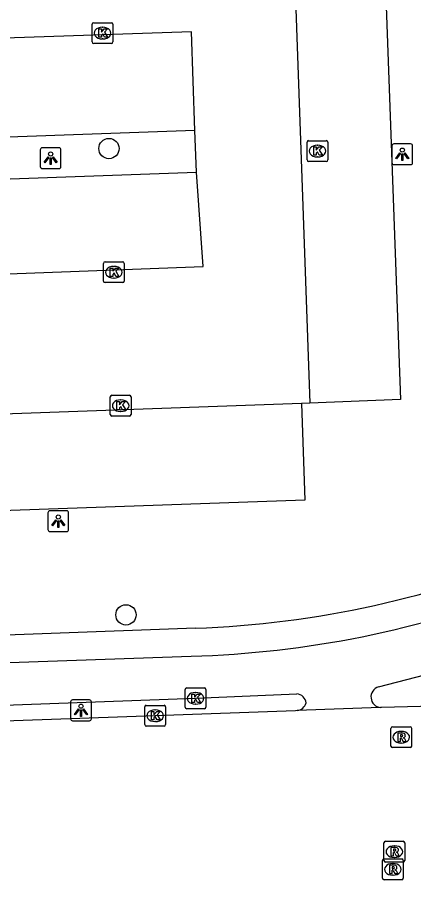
# Model space of a CAD drawing. Extents: x 160557 to 161245, y 385330 to 386505.
# Drawn here: x 161065.34 to 161084.43, y 386156.12 to 386197.61 of the extents above; entities that cross this region are included whole.
import ezdxf

# ---------------------------------------------------------------- set-up
doc = ezdxf.new("R2010")
doc.units = 0
for name, color, linetype in [('IMGEO_Boom', 7, 'Continuous'), ('IMGEO_Fietspad_gesloten', 7, 'Continuous'), ('IMGEO_Kolk', 7, 'Continuous'), ('IMGEO_Lichtpunt', 7, 'Continuous'), ('IMGEO_Parkeervlak_open', 7, 'Continuous'), ('IMGEO_Rijbaan_lokaal_gesloten', 7, 'Continuous'), ('IMGEO_Rijbaan_lokaal_open', 7, 'Continuous'), ('IMGEO_Rioolput', 7, 'Continuous'), ('IMGEO_Voetpad_open', 7, 'Continuous')]:
    doc.layers.add(name, color=color, linetype=linetype)

msp = doc.modelspace()

# ---------------------------------------------------------------- linework, layer by layer
at = {"layer": 'IMGEO_Boom'}
for centre in [(161069.756, 386191.293), (161070.574, 386168.861)]:
    msp.add_circle(centre, 0.489, dxfattribs=at)
at = {"layer": 'IMGEO_Fietspad_gesloten'}
for points in [[(161041.733, 386165.711), (161042.419, 386165.786), (161073.707, 386166.872)], [(161082.74, 386165.393), (161089.499, 386167.139)], [(161041.724, 386163.686), (161055.497, 386164.184), (161073.927, 386164.847), (161078.805, 386165.058)]]:
    msp.add_lwpolyline(points, dxfattribs=at)
for centre, radius, start, end in [((161072.306, 386215.832), 48.98, 271.6388, 291.0776), ((161082.878, 386164.906), 0.506, 105.815, 265.022), ((161078.764, 386164.571), 0.489, 6.6183, 85.2129), ((161078.749, 386164.767), 0.52, 278.0453, 344.4023)]:
    msp.add_arc(centre, radius, start, end, dxfattribs=at)
at = {"layer": 'IMGEO_Kolk'}
for p, q in [((161068.945, 386196.422), (161068.945, 386197.274)), ((161069.02, 386197.348), (161069.872, 386197.348)), ((161069.433, 386197.128), (161069.458, 386197.128)), ((161069.946, 386197.274), (161069.946, 386196.422)), ((161069.872, 386196.348), (161069.02, 386196.348)), ((161069.456, 386196.568), (161069.431, 386196.568)), ((161079.368, 386191.672), (161080.22, 386191.672)), ((161079.293, 386190.746), (161079.293, 386191.598)), ((161079.781, 386191.452), (161079.806, 386191.452)), ((161080.294, 386191.598), (161080.294, 386190.746)), ((161079.804, 386190.892), (161079.779, 386190.892)), ((161080.22, 386190.672), (161079.368, 386190.672)), ((161069.493, 386184.917), (161069.493, 386185.769)), ((161069.568, 386185.843), (161070.42, 386185.843)), ((161069.981, 386185.623), (161070.006, 386185.623)), ((161070.494, 386185.769), (161070.494, 386184.917)), ((161070.004, 386185.063), (161069.979, 386185.063)), ((161070.42, 386184.843), (161069.568, 386184.843)), ((161069.82, 386178.497), (161069.82, 386179.349)), ((161069.895, 386179.423), (161070.747, 386179.423)), ((161070.821, 386179.349), (161070.821, 386178.497)), ((161070.308, 386179.203), (161070.333, 386179.203)), ((161070.747, 386178.423), (161069.895, 386178.423)), ((161070.331, 386178.643), (161070.306, 386178.643)), ((161073.426, 386164.421), (161073.426, 386165.273)), ((161073.501, 386165.347), (161074.353, 386165.347)), ((161073.914, 386165.127), (161073.939, 386165.127)), ((161074.427, 386165.273), (161074.427, 386164.421)), ((161071.48, 386163.582), (161071.48, 386164.434)), ((161071.555, 386164.508), (161072.407, 386164.508)), ((161071.968, 386164.288), (161071.993, 386164.288)), ((161072.481, 386164.434), (161072.481, 386163.582)), ((161074.353, 386164.347), (161073.501, 386164.347)), ((161073.937, 386164.567), (161073.912, 386164.567)), ((161072.407, 386163.508), (161071.555, 386163.508)), ((161071.991, 386163.728), (161071.966, 386163.728))]:
    msp.add_line(p, q, dxfattribs=at)
for points in [[(161068.945, 386196.422), (161068.945, 386197.274)], [(161069.02, 386197.348), (161069.872, 386197.348)], [(161069.946, 386197.274), (161069.946, 386196.422)], [(161069.266, 386197.048), (161069.389, 386197.048), (161069.389, 386196.897), (161069.519, 386197.048), (161069.683, 386197.048), (161069.537, 386196.897), (161069.69, 386196.648), (161069.538, 386196.648), (161069.453, 386196.812), (161069.389, 386196.745), (161069.389, 386196.648), (161069.266, 386196.648), (161069.266, 386197.048)], [(161069.872, 386196.348), (161069.02, 386196.348)], [(161079.368, 386191.672), (161080.22, 386191.672)], [(161079.293, 386190.746), (161079.293, 386191.598)], [(161079.614, 386191.372), (161079.737, 386191.372), (161079.737, 386191.221), (161079.867, 386191.372), (161080.031, 386191.372), (161079.885, 386191.221), (161080.038, 386190.972), (161079.886, 386190.972), (161079.801, 386191.136), (161079.737, 386191.069), (161079.737, 386190.972), (161079.614, 386190.972), (161079.614, 386191.372)], [(161080.294, 386191.598), (161080.294, 386190.746)], [(161080.22, 386190.672), (161079.368, 386190.672)], [(161069.493, 386184.917), (161069.493, 386185.769)], [(161069.568, 386185.843), (161070.42, 386185.843)], [(161069.814, 386185.543), (161069.937, 386185.543), (161069.937, 386185.392), (161070.067, 386185.543), (161070.231, 386185.543), (161070.085, 386185.392), (161070.238, 386185.143), (161070.086, 386185.143), (161070.001, 386185.307), (161069.937, 386185.24), (161069.937, 386185.143), (161069.814, 386185.143), (161069.814, 386185.543)], [(161070.494, 386185.769), (161070.494, 386184.917)], [(161070.42, 386184.843), (161069.568, 386184.843)], [(161069.82, 386178.497), (161069.82, 386179.349)], [(161069.895, 386179.423), (161070.747, 386179.423)], [(161070.821, 386179.349), (161070.821, 386178.497)], [(161070.141, 386179.123), (161070.264, 386179.123), (161070.264, 386178.972), (161070.394, 386179.123), (161070.558, 386179.123), (161070.412, 386178.972), (161070.565, 386178.723), (161070.413, 386178.723), (161070.328, 386178.887), (161070.264, 386178.82), (161070.264, 386178.723), (161070.141, 386178.723), (161070.141, 386179.123)], [(161070.747, 386178.423), (161069.895, 386178.423)], [(161073.426, 386164.421), (161073.426, 386165.273)], [(161073.501, 386165.347), (161074.353, 386165.347)], [(161074.427, 386165.273), (161074.427, 386164.421)], [(161073.747, 386165.047), (161073.87, 386165.047), (161073.87, 386164.896), (161074, 386165.047), (161074.164, 386165.047), (161074.018, 386164.896), (161074.171, 386164.647), (161074.019, 386164.647), (161073.934, 386164.811), (161073.87, 386164.744), (161073.87, 386164.647), (161073.747, 386164.647), (161073.747, 386165.047)], [(161071.48, 386163.582), (161071.48, 386164.434)], [(161071.555, 386164.508), (161072.407, 386164.508)], [(161072.481, 386164.434), (161072.481, 386163.582)], [(161074.353, 386164.347), (161073.501, 386164.347)], [(161071.801, 386164.208), (161071.924, 386164.208), (161071.924, 386164.057), (161072.054, 386164.208), (161072.218, 386164.208), (161072.072, 386164.057), (161072.225, 386163.808), (161072.073, 386163.808), (161071.988, 386163.972), (161071.924, 386163.905), (161071.924, 386163.808), (161071.801, 386163.808), (161071.801, 386164.208)], [(161072.407, 386163.508), (161071.555, 386163.508)]]:
    msp.add_lwpolyline(points, dxfattribs=at)
for centre, start, end in [((161069.022, 386197.272), 91.552, 178.448), ((161069.022, 386197.272), 91.552, 178.448), ((161069.87, 386197.272), 1.552, 88.448), ((161069.87, 386197.272), 1.552, 88.448), ((161069.022, 386196.424), 181.552, 268.448), ((161069.022, 386196.424), 181.552, 268.448), ((161069.87, 386196.424), 271.552, 358.448), ((161069.87, 386196.424), 271.552, 358.448), ((161079.37, 386191.596), 91.552, 178.448), ((161079.37, 386191.596), 91.552, 178.448), ((161080.218, 386191.596), 1.552, 88.448), ((161080.218, 386191.596), 1.552, 88.448), ((161079.37, 386190.748), 181.552, 268.448), ((161079.37, 386190.748), 181.552, 268.448), ((161080.218, 386190.748), 271.552, 358.448), ((161080.218, 386190.748), 271.552, 358.448), ((161069.57, 386185.767), 91.552, 178.448), ((161069.57, 386185.767), 91.552, 178.448), ((161070.418, 386185.767), 1.552, 88.448), ((161070.418, 386185.767), 1.552, 88.448), ((161069.57, 386184.919), 181.552, 268.448), ((161069.57, 386184.919), 181.552, 268.448), ((161070.418, 386184.919), 271.552, 358.448), ((161070.418, 386184.919), 271.552, 358.448), ((161069.897, 386179.347), 91.552, 178.448), ((161069.897, 386179.347), 91.552, 178.448), ((161070.745, 386179.347), 1.552, 88.448), ((161070.745, 386179.347), 1.552, 88.448), ((161069.897, 386178.499), 181.552, 268.448), ((161069.897, 386178.499), 181.552, 268.448), ((161070.745, 386178.499), 271.552, 358.448), ((161070.745, 386178.499), 271.552, 358.448), ((161073.503, 386165.271), 91.552, 178.448), ((161073.503, 386165.271), 91.552, 178.448), ((161074.351, 386165.271), 1.552, 88.448), ((161074.351, 386165.271), 1.552, 88.448), ((161071.557, 386164.432), 91.552, 178.448), ((161071.557, 386164.432), 91.552, 178.448), ((161072.405, 386164.432), 1.552, 88.448), ((161072.405, 386164.432), 1.552, 88.448), ((161073.503, 386164.423), 181.552, 268.448), ((161073.503, 386164.423), 181.552, 268.448), ((161074.351, 386164.423), 271.552, 358.448), ((161074.351, 386164.423), 271.552, 358.448), ((161071.557, 386163.584), 181.552, 268.448), ((161071.557, 386163.584), 181.552, 268.448), ((161072.405, 386163.584), 271.552, 358.448), ((161072.405, 386163.584), 271.552, 358.448)]:
    msp.add_arc(centre, 0.0765, start, end, dxfattribs=at)
for centre, major_axis, ratio, start_param, end_param in [((161069.432, 386196.848), (-0.387, 0.002), 0.722429, 4.712389, 7.853982), ((161069.457, 386196.848), (-0.39, 0.002), 0.717154, 1.570796, 4.712389), ((161079.78, 386191.172), (-0.387, 0.002), 0.722429, 4.712389, 7.853982), ((161079.805, 386191.172), (-0.39, 0.002), 0.717154, 1.570796, 4.712389), ((161069.98, 386185.343), (-0.387, 0.002), 0.722429, 4.712389, 7.853982), ((161070.005, 386185.343), (-0.39, 0.002), 0.717154, 1.570796, 4.712389), ((161070.307, 386178.923), (-0.387, 0.002), 0.722429, 4.712389, 7.853982), ((161070.332, 386178.923), (-0.39, 0.002), 0.717154, 1.570796, 4.712389), ((161073.913, 386164.847), (-0.387, 0.002), 0.722429, 4.712389, 7.853982), ((161073.938, 386164.847), (-0.39, 0.002), 0.717154, 1.570796, 4.712389), ((161071.967, 386164.008), (-0.387, 0.002), 0.722429, 4.712389, 7.853982), ((161071.992, 386164.008), (-0.39, 0.002), 0.717154, 1.570796, 4.712389)]:
    msp.add_ellipse(centre, major_axis=major_axis, ratio=ratio, start_param=start_param, end_param=end_param, dxfattribs=at)
at = {"layer": 'IMGEO_Lichtpunt'}
for p, q in [((161067.351, 386191.328), (161066.543, 386191.328)), ((161067.351, 386191.328), (161066.543, 386191.328)), ((161083.382, 386191.421), (161083.382, 386190.614)), ((161083.382, 386191.421), (161083.382, 386190.614)), ((161084.284, 386191.516), (161083.476, 386191.516)), ((161084.284, 386191.516), (161083.476, 386191.516)), ((161084.378, 386190.614), (161084.378, 386191.421)), ((161084.378, 386190.614), (161084.378, 386191.421)), ((161066.449, 386191.233), (161066.449, 386190.426)), ((161066.449, 386191.233), (161066.449, 386190.426)), ((161067.445, 386190.426), (161067.445, 386191.233)), ((161067.445, 386190.426), (161067.445, 386191.233)), ((161083.476, 386190.52), (161084.284, 386190.52)), ((161083.476, 386190.52), (161084.284, 386190.52)), ((161066.543, 386190.332), (161067.351, 386190.332)), ((161066.543, 386190.332), (161067.351, 386190.332)), ((161067.719, 386173.866), (161066.911, 386173.866)), ((161067.719, 386173.866), (161066.911, 386173.866)), ((161066.817, 386173.771), (161066.817, 386172.964)), ((161066.817, 386173.771), (161066.817, 386172.964)), ((161067.813, 386172.964), (161067.813, 386173.771)), ((161067.813, 386172.964), (161067.813, 386173.771)), ((161066.911, 386172.87), (161067.719, 386172.87)), ((161066.911, 386172.87), (161067.719, 386172.87)), ((161068.813, 386164.766), (161068.005, 386164.766)), ((161068.813, 386164.766), (161068.005, 386164.766)), ((161067.911, 386164.671), (161067.911, 386163.864)), ((161067.911, 386164.671), (161067.911, 386163.864)), ((161068.907, 386163.864), (161068.907, 386164.671)), ((161068.907, 386163.864), (161068.907, 386164.671)), ((161068.005, 386163.77), (161068.813, 386163.77)), ((161068.005, 386163.77), (161068.813, 386163.77))]:
    msp.add_line(p, q, dxfattribs=at)
for points in [[(161066.823, 386190.897), (161066.862, 386190.869), (161066.674, 386190.607), (161066.636, 386190.634), (161066.823, 386190.897)], [(161066.925, 386190.849), (161066.972, 386190.849), (161066.972, 386190.527), (161066.925, 386190.527), (161066.925, 386190.849)], [(161067.035, 386190.869), (161067.073, 386190.896), (161067.26, 386190.634), (161067.221, 386190.606), (161067.035, 386190.869)], [(161083.756, 386191.085), (161083.795, 386191.057), (161083.607, 386190.795), (161083.569, 386190.822), (161083.756, 386191.085)], [(161083.858, 386191.037), (161083.905, 386191.037), (161083.905, 386190.715), (161083.858, 386190.715), (161083.858, 386191.037)], [(161083.968, 386191.057), (161084.006, 386191.084), (161084.193, 386190.822), (161084.154, 386190.794), (161083.968, 386191.057)], [(161067.191, 386173.435), (161067.23, 386173.407), (161067.042, 386173.145), (161067.004, 386173.172), (161067.191, 386173.435)], [(161067.403, 386173.407), (161067.441, 386173.434), (161067.628, 386173.172), (161067.589, 386173.144), (161067.403, 386173.407)], [(161067.293, 386173.387), (161067.34, 386173.387), (161067.34, 386173.065), (161067.293, 386173.065), (161067.293, 386173.387)], [(161068.285, 386164.335), (161068.324, 386164.307), (161068.136, 386164.045), (161068.098, 386164.072), (161068.285, 386164.335)], [(161068.387, 386164.287), (161068.434, 386164.287), (161068.434, 386163.965), (161068.387, 386163.965), (161068.387, 386164.287)], [(161068.497, 386164.307), (161068.535, 386164.334), (161068.722, 386164.072), (161068.683, 386164.044), (161068.497, 386164.307)]]:
    msp.add_lwpolyline(points, dxfattribs=at)
for centre in [(161083.881, 386191.219), (161066.948, 386191.031), (161067.316, 386173.569), (161068.41, 386164.469)]:
    msp.add_circle(centre, 0.0994, dxfattribs=at)
for centre, start, end in [((161066.543, 386191.233), 90, 180), ((161066.543, 386191.233), 90, 180), ((161067.351, 386191.233), 0, 90), ((161067.351, 386191.233), 0, 90), ((161083.476, 386191.421), 90, 180), ((161083.476, 386191.421), 90, 180), ((161084.284, 386191.421), 0, 90), ((161084.284, 386191.421), 0, 90), ((161066.543, 386190.426), 180, 270), ((161066.543, 386190.426), 180, 270), ((161067.351, 386190.426), 270, 0), ((161067.351, 386190.426), 270, 360), ((161083.476, 386190.614), 180, 270), ((161083.476, 386190.614), 180, 270), ((161084.284, 386190.614), 270, 0), ((161084.284, 386190.614), 270, 360), ((161066.911, 386173.771), 90, 180), ((161066.911, 386173.771), 90, 180), ((161067.719, 386173.771), 0, 90), ((161067.719, 386173.771), 0, 90), ((161066.911, 386172.964), 180, 270), ((161066.911, 386172.964), 180, 270), ((161067.719, 386172.964), 270, 0), ((161067.719, 386172.964), 270, 360), ((161068.005, 386164.671), 90, 180), ((161068.005, 386164.671), 90, 180), ((161068.813, 386164.671), 0, 90), ((161068.813, 386164.671), 0, 90), ((161068.005, 386163.864), 180, 270), ((161068.005, 386163.864), 180, 270), ((161068.813, 386163.864), 270, 0), ((161068.813, 386163.864), 270, 360)]:
    msp.add_arc(centre, 0.0946, start, end, dxfattribs=at)
at = {"layer": 'IMGEO_Parkeervlak_open'}
for points in [[(161082.435, 386216.48), (161082.657, 386210.459), (161083.801, 386179.227), (161079.432, 386179.052)], [(161073.885, 386192.155), (161018.656, 386190.194)], [(161018.731, 386188.189), (161073.971, 386190.151)], [(161079.025, 386179.036), (161079.195, 386174.37), (161039.877, 386172.992), (161034.74, 386172.796)]]:
    msp.add_lwpolyline(points, dxfattribs=at)
at = {"layer": 'IMGEO_Rijbaan_lokaal_gesloten'}
for points in [[(161082.834, 386164.402), (161078.822, 386164.252)], [(161086.014, 386164.49), (161082.881, 386164.4), (161082.858, 386164.4), (161082.834, 386164.402)], [(161078.822, 386164.252), (161078.737, 386164.247), (161071.981, 386164.008), (161056.992, 386163.475), (161042.39, 386162.94)]]:
    msp.add_lwpolyline(points, dxfattribs=at)
at = {"layer": 'IMGEO_Rijbaan_lokaal_open'}
for points in [[(161077.768, 386220.072), (161078.026, 386218.331), (161079.432, 386179.052)], [(161073.885, 386192.155), (161073.737, 386196.908), (161023.539, 386195.211), (161018.37, 386194.943), (161018.656, 386190.194)], [(161073.971, 386190.151), (161073.885, 386192.155)], [(161018.731, 386188.189), (161018.972, 386183.492), (161023.969, 386183.73), (161074.294, 386185.618), (161073.971, 386190.151)], [(161079.025, 386179.036), (161034.582, 386177.447), (161034.74, 386172.796)], [(161079.432, 386179.052), (161079.025, 386179.036)]]:
    msp.add_lwpolyline(points, dxfattribs=at)
at = {"layer": 'IMGEO_Rioolput'}
for p, q in [((161083.406, 386163.474), (161084.258, 386163.474)), ((161083.331, 386162.548), (161083.331, 386163.4)), ((161083.819, 386163.254), (161083.844, 386163.254)), ((161084.332, 386163.4), (161084.332, 386162.548)), ((161083.842, 386162.694), (161083.817, 386162.694)), ((161084.258, 386162.474), (161083.406, 386162.474)), ((161082.999, 386157.043), (161082.999, 386157.895)), ((161083.074, 386157.969), (161083.926, 386157.969)), ((161083.487, 386157.749), (161083.512, 386157.749)), ((161084, 386157.895), (161084, 386157.043)), ((161082.929, 386156.192), (161082.929, 386157.044)), ((161083.004, 386157.118), (161083.856, 386157.118)), ((161083.926, 386156.969), (161083.074, 386156.969)), ((161083.417, 386156.898), (161083.442, 386156.898)), ((161083.51, 386157.189), (161083.485, 386157.189)), ((161083.93, 386157.044), (161083.93, 386156.192)), ((161083.856, 386156.118), (161083.004, 386156.118)), ((161083.44, 386156.338), (161083.415, 386156.338))]:
    msp.add_line(p, q, dxfattribs=at)
for points in [[(161083.406, 386163.474), (161084.258, 386163.474)], [(161083.331, 386162.548), (161083.331, 386163.4)], [(161083.92, 386163.172), (161083.668, 386163.174), (161083.668, 386162.774)], [(161083.846, 386163.093), (161083.792, 386163.093), (161083.792, 386163.012)], [(161084.332, 386163.4), (161084.332, 386162.548)], [(161083.668, 386162.774), (161083.792, 386162.774), (161083.792, 386162.936), (161083.803, 386162.936)], [(161083.792, 386163.012), (161083.844, 386163.012)], [(161083.85, 386162.907), (161083.921, 386162.774), (161084.061, 386162.774), (161083.996, 386162.9)], [(161084.258, 386162.474), (161083.406, 386162.474)], [(161082.999, 386157.043), (161082.999, 386157.895)], [(161083.074, 386157.969), (161083.926, 386157.969)], [(161083.588, 386157.667), (161083.336, 386157.669), (161083.336, 386157.269)], [(161084, 386157.895), (161084, 386157.043)], [(161083.336, 386157.269), (161083.46, 386157.269), (161083.46, 386157.431), (161083.471, 386157.431)], [(161083.514, 386157.588), (161083.46, 386157.588), (161083.46, 386157.507)], [(161083.46, 386157.507), (161083.512, 386157.507)], [(161083.518, 386157.402), (161083.589, 386157.269), (161083.729, 386157.269), (161083.664, 386157.395)], [(161082.929, 386156.192), (161082.929, 386157.044)], [(161083.004, 386157.118), (161083.856, 386157.118)], [(161083.926, 386156.969), (161083.074, 386156.969)], [(161083.518, 386156.816), (161083.266, 386156.818), (161083.266, 386156.418)], [(161083.93, 386157.044), (161083.93, 386156.192)], [(161083.266, 386156.418), (161083.39, 386156.418), (161083.39, 386156.58), (161083.401, 386156.58)], [(161083.444, 386156.737), (161083.39, 386156.737), (161083.39, 386156.656)], [(161083.39, 386156.656), (161083.442, 386156.656)], [(161083.448, 386156.551), (161083.519, 386156.418), (161083.659, 386156.418), (161083.594, 386156.544)], [(161083.856, 386156.118), (161083.004, 386156.118)]]:
    msp.add_lwpolyline(points, dxfattribs=at)
for centre, radius, start, end in [((161083.408, 386163.398), 0.0765, 91.552, 178.448), ((161083.408, 386163.398), 0.0765, 91.552, 178.448), ((161084.256, 386163.398), 0.0765, 1.552, 88.448), ((161084.256, 386163.398), 0.0765, 1.552, 88.448), ((161083.852, 386162.997), 0.0964, 77.0061, 93.1865), ((161083.866, 386163.054), 0.0378, 276.6634, 79.6772), ((161083.919, 386163.062), 0.109, 350.3612, 89.416), ((161083.917, 386163.062), 0.112, 277.5842, 350.9817), ((161083.802, 386162.883), 0.0533, 26.0293, 88.6989), ((161083.828, 386163.201), 0.19, 274.7715, 282.9687), ((161083.901, 386162.847), 0.108, 29.5134, 73.7905), ((161083.408, 386162.55), 0.0765, 181.552, 268.448), ((161083.408, 386162.55), 0.0765, 181.552, 268.448), ((161084.256, 386162.55), 0.0765, 271.552, 358.448), ((161084.256, 386162.55), 0.0765, 271.552, 358.448), ((161083.076, 386157.893), 0.0765, 91.552, 178.448), ((161083.076, 386157.893), 0.0765, 91.552, 178.448), ((161083.587, 386157.557), 0.109, 350.3612, 89.416), ((161083.924, 386157.893), 0.0765, 1.552, 88.448), ((161083.924, 386157.893), 0.0765, 1.552, 88.448), ((161083.47, 386157.378), 0.0533, 26.0293, 88.6989), ((161083.496, 386157.696), 0.19, 274.7715, 282.9687), ((161083.52, 386157.492), 0.0964, 77.0061, 93.1865), ((161083.534, 386157.549), 0.0378, 276.6634, 79.6772), ((161083.585, 386157.557), 0.112, 277.5842, 350.9817), ((161083.569, 386157.342), 0.108, 29.5134, 73.7905), ((161083.006, 386157.042), 0.0765, 91.552, 178.448), ((161083.006, 386157.042), 0.0765, 91.552, 178.448), ((161083.076, 386157.045), 0.0765, 181.552, 268.448), ((161083.076, 386157.045), 0.0765, 181.552, 268.448), ((161083.517, 386156.706), 0.109, 350.3612, 89.416), ((161083.854, 386157.042), 0.0765, 1.552, 88.448), ((161083.854, 386157.042), 0.0765, 1.552, 88.448), ((161083.924, 386157.045), 0.0765, 271.552, 358.448), ((161083.924, 386157.045), 0.0765, 271.552, 358.448), ((161083.4, 386156.527), 0.0533, 26.0293, 88.6989), ((161083.426, 386156.845), 0.19, 274.7715, 282.9687), ((161083.45, 386156.641), 0.0964, 77.0061, 93.1865), ((161083.464, 386156.698), 0.0378, 276.6634, 79.6772), ((161083.515, 386156.706), 0.112, 277.5842, 350.9817), ((161083.499, 386156.491), 0.108, 29.5134, 73.7905), ((161083.006, 386156.194), 0.0765, 181.552, 268.448), ((161083.006, 386156.194), 0.0765, 181.552, 268.448), ((161083.854, 386156.194), 0.0765, 271.552, 358.448), ((161083.854, 386156.194), 0.0765, 271.552, 358.448)]:
    msp.add_arc(centre, radius, start, end, dxfattribs=at)
for centre, major_axis, ratio, start_param, end_param in [((161083.818, 386162.974), (-0.387, 0.002), 0.722429, 4.712389, 7.853982), ((161083.843, 386162.974), (-0.39, 0.002), 0.717154, 1.570796, 4.712389), ((161083.486, 386157.469), (-0.387, 0.002), 0.722429, 4.712389, 7.853982), ((161083.511, 386157.469), (-0.39, 0.002), 0.717154, 1.570796, 4.712389), ((161083.416, 386156.618), (-0.387, 0.002), 0.722429, 4.712389, 7.853982), ((161083.441, 386156.618), (-0.39, 0.002), 0.717154, 1.570796, 4.712389)]:
    msp.add_ellipse(centre, major_axis=major_axis, ratio=ratio, start_param=start_param, end_param=end_param, dxfattribs=at)
at = {"layer": 'IMGEO_Voetpad_open'}
msp.add_lwpolyline([(161073.915, 386168.213), (161035.689, 386166.808), (161034.335, 386166.743)], dxfattribs=at)
msp.add_arc((161072.129, 386216.51), 48.33, 272.1179, 292.7531, dxfattribs=at)

doc.saveas('drawing.dxf')
